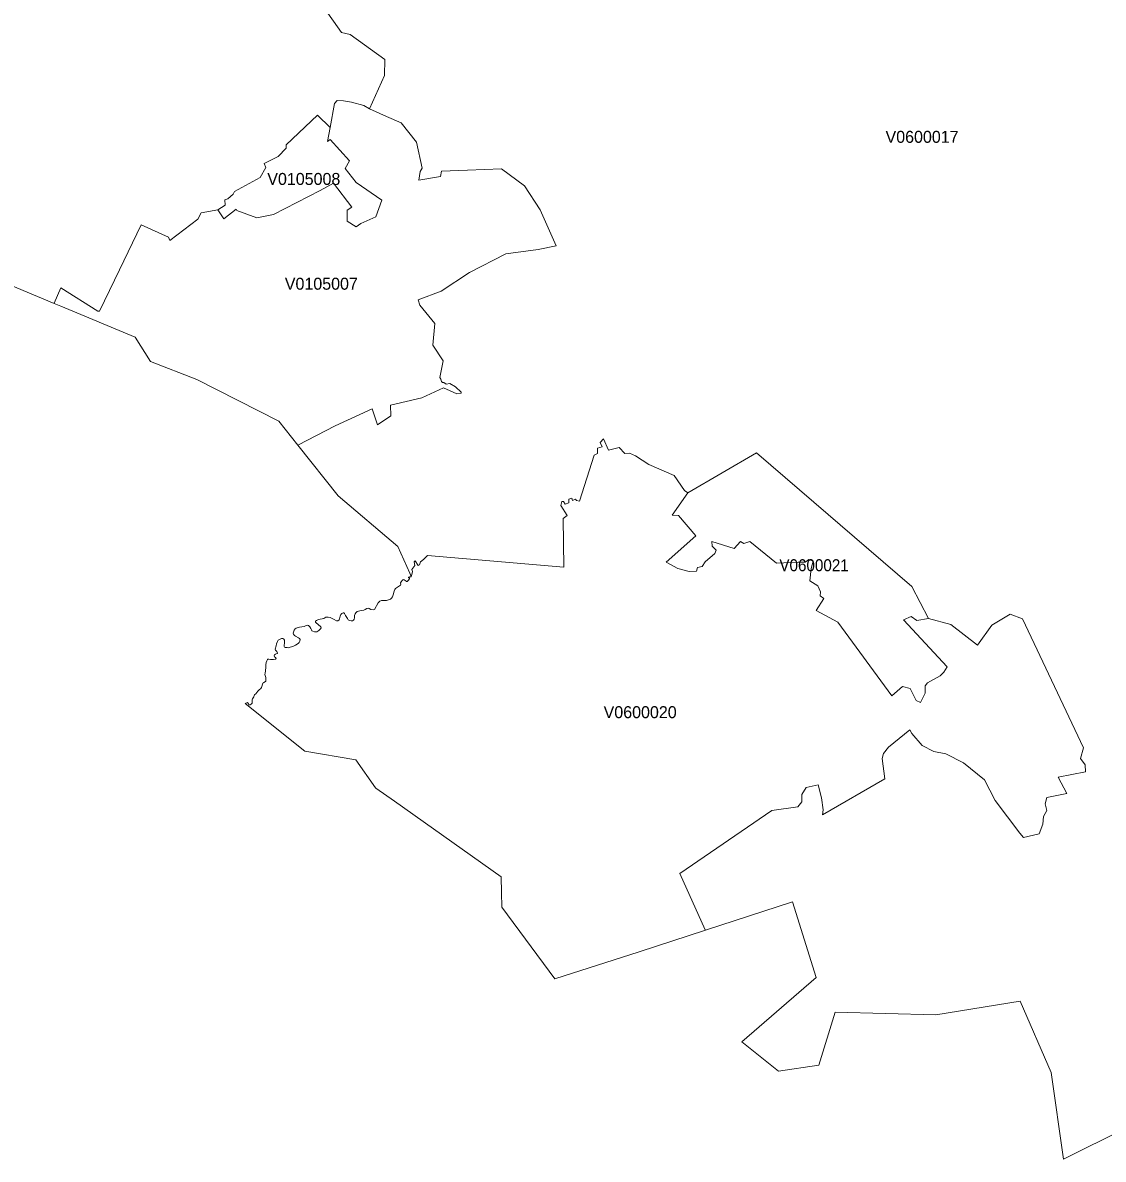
# Model space of a CAD drawing. Extents: x 369010 to 735936, y 6377141 to 6616555.
# Drawn here: x 583475 to 592495, y 6425398 to 6434887 of the extents above; entities that cross this region are included whole.
import ezdxf
from ezdxf.enums import TextEntityAlignment as Align

# ---------------------------------------------------------------- set-up
doc = ezdxf.new("R2010")
doc.units = 0
doc.header["$LTSCALE"] = 40
doc.layers.add('3', color=7, linetype='Continuous', lineweight=13)
doc.layers.add('4', color=7, linetype='Continuous')

msp = doc.modelspace()

# ---------------------------------------------------------------- linework, layer by layer
at = {"layer": '3'}
for points in [[(585186.89, 6433417.64), (585230.26, 6433454.39), (585241.67, 6433476.73), (585455.67, 6433593.74), (585504.33, 6433679.31), (585489.43, 6433712.24), (585606.28, 6433770.17), (585673.31, 6433839.84), (585673.31, 6433868.64), (585935.3, 6434115.9), (586040.89, 6434012.63), (586077.64, 6434212.39), (586100.97, 6434238.87), (586152.44, 6434235.73), (586219.47, 6434223.81), (586323.24, 6434196.17), (586370.41, 6434166.55), (586493.71, 6434446.42), (586496.86, 6434579.48), (586207.72, 6434788.02), (586136.22, 6434806.22), (585841.3, 6435226.11)], [(585841.3, 6435226.11), (586136.22, 6434806.22), (586207.72, 6434788.02), (586496.86, 6434579.48), (586493.71, 6434446.42), (586370.41, 6434166.55), (586510.93, 6434103), (586635.22, 6434051.03), (586761, 6433888.34), (586809.33, 6433672.52), (586791.79, 6433644.88), (586782.68, 6433572.06), (586961.59, 6433603.34), (586969.7, 6433647.36), (587187.17, 6433656.8), (587471.84, 6433666.73), (587663.99, 6433525.55), (587795.4, 6433323.47), (587928.14, 6433024.07), (587777.53, 6432992.63), (587507.26, 6432956.88), (587203.23, 6432801.8), (586967.55, 6432644.91), (586776.72, 6432572.75), (586789.3, 6432529.38), (586914.75, 6432376.13), (586899.36, 6432195.4), (586984.1, 6432064.81), (586956.3, 6431926.12), (586964.41, 6431911.72), (586970.03, 6431891.53), (586977.65, 6431882.1), (586990.06, 6431882.1), (587009.59, 6431868.36), (587040.37, 6431873.99), (587087.38, 6431845.69), (587133.88, 6431803.65), (587134.54, 6431794.88), (587099.29, 6431787.43), (586987.08, 6431838.24), (586806.18, 6431755.98), (586544.19, 6431693.26), (586548, 6431604.71), (586435.62, 6431530.57), (586392.26, 6431664.29), (586083.26, 6431521.8), (585770.79, 6431360.93), (586109.41, 6430938.23), (586607.08, 6430514.54)], [(583372.8, 6432695.38), (583737.24, 6432544.11), (583738.24, 6432546.6), (583793.52, 6432673.04), (584102.51, 6432477.58), (584115.59, 6432478.74), (584281.42, 6432824.64), (584464.96, 6433200.01), (584693.03, 6433095.41), (584702.3, 6433067.93), (584937.64, 6433245.52), (584963.96, 6433300.63), (585104.47, 6433324.3), (585164.55, 6433363.69), (585160.74, 6433407.05), (585186.89, 6433417.64)], [(586607.08, 6430514.54), (586705.89, 6430292.27), (586716.98, 6430263.63), (586722.27, 6430281.51), (586729.06, 6430304.02), (586723.76, 6430321.06), (586748.75, 6430354.16), (586743.46, 6430385.78), (586751.4, 6430394.88), (586775.07, 6430356.65), (586785.66, 6430360.62), (586794.93, 6430385.78), (586819.92, 6430404.15), (586852.69, 6430439.73), (587991.03, 6430341.26), (587986.56, 6430748.89), (588020.82, 6430773.88), (587965.54, 6430856.97), (587975.97, 6430888.58), (587987.88, 6430888.58), (588003.61, 6430868.72), (588032.57, 6430879.31), (588033.89, 6430908.27), (588057.56, 6430918.86), (588065.5, 6430899), (588089.17, 6430908.27), (588098.44, 6430897.68), (588123.43, 6430892.55), (588243.75, 6431276.02), (588272.72, 6431290.42), (588272.72, 6431335.27), (588310.78, 6431347.19), (588296.38, 6431382.77), (588322.7, 6431413.06), (588364.74, 6431318.23), (588452.29, 6431340.57), (588499.79, 6431290.59), (588539.18, 6431293.23), (588589.16, 6431270.73), (588700.05, 6431198.57), (588913.22, 6431106.38), (589000.11, 6430982.58), (589027.91, 6430960.9), (589599.23, 6431295.22), (590897.61, 6430179.72), (591036.3, 6429912.93), (591221.5, 6429863.94), (591444.6, 6429691.49), (591565.75, 6429856.16), (591718.18, 6429948.35), (591820.79, 6429908.79), (592328.23, 6428833.51), (592304.56, 6428743.81), (592344.11, 6428689.86), (592346.76, 6428631.93), (592118.37, 6428588.07), (592190.69, 6428452.36), (592023.53, 6428417.77), (592010.29, 6428365.14), (592024.86, 6428311.02), (591994.57, 6428261.04), (591988.94, 6428194.67), (591959.98, 6428114.23), (591829.73, 6428085.27), (591796.79, 6428119.53), (591592.39, 6428392.78), (591504.35, 6428566.72), (591328.08, 6428707.73), (591180.45, 6428782.21), (591079, 6428803.39), (590981.68, 6428852.05), (590896.28, 6428953.17), (590879.07, 6428983.63), (590702.81, 6428839.97), (590660.61, 6428787.17), (590649.68, 6428744.64), (590670.7, 6428573.34), (590151.52, 6428273.45), (590156.65, 6428315.65), (590143.57, 6428414.46), (590115.27, 6428524.19), (590013.98, 6428501.84), (589977.08, 6428442.59), (589979.72, 6428382.02), (589944.14, 6428341.14), (589728.16, 6428308.54), (588961.21, 6427783.72), (589171.73, 6427314.52), (589173.55, 6427310.55), (589899.62, 6427546.72), (590097.89, 6426915.98), (589477.92, 6426379.09), (589783.27, 6426133.65), (590120.9, 6426184.62), (590257.11, 6426626.85), (591097.54, 6426604.51), (591800.6, 6426719.03), (592058.62, 6426123.05), (592161.73, 6425398.15), (592682.4, 6425657.33)], [(589173.55, 6427310.55), (589171.73, 6427314.52), (588961.21, 6427783.72), (589728.16, 6428308.54), (589944.14, 6428341.14), (589979.72, 6428382.02), (589977.08, 6428442.59), (590013.98, 6428501.84), (590115.27, 6428524.19), (590143.57, 6428414.46), (590156.65, 6428315.65), (590151.52, 6428273.45), (590670.7, 6428573.34), (590649.68, 6428744.64), (590660.61, 6428787.17), (590702.81, 6428839.97), (590879.07, 6428983.63), (590896.28, 6428953.17), (590981.68, 6428852.05), (591079, 6428803.39), (591180.45, 6428782.21), (591328.08, 6428707.73), (591504.35, 6428566.72), (591592.39, 6428392.78), (591796.79, 6428119.53), (591829.73, 6428085.27), (591959.98, 6428114.23), (591988.94, 6428194.67), (591994.57, 6428261.04), (592024.86, 6428311.02), (592010.29, 6428365.14), (592023.53, 6428417.77), (592190.69, 6428452.36), (592118.37, 6428588.07), (592346.76, 6428631.93), (592344.11, 6428689.86), (592304.56, 6428743.81), (592328.23, 6428833.51), (591820.79, 6429908.79), (591718.18, 6429948.35), (591565.75, 6429856.16), (591444.6, 6429691.49), (591221.5, 6429863.94), (591036.3, 6429912.93), (590938.98, 6429897.21), (590890.33, 6429930.14), (590828.43, 6429901.01), (591192.21, 6429508.94), (591164.57, 6429465.57), (591132.96, 6429435.29), (591026.37, 6429375.87), (591008, 6429350.88), (591008.17, 6429289.31), (590970.1, 6429211.52), (590933.19, 6429227.41), (590883.04, 6429328.87), (590818.5, 6429344.59), (590730.28, 6429266.8), (590279.45, 6429882.97), (590097.73, 6429979.13), (590161.78, 6430080.42), (590131.49, 6430101.44), (590135.46, 6430134.38), (590111.8, 6430184.52), (590044.6, 6430228.05), (590057.68, 6430330.33), (590073.4, 6430392.23), (590037.82, 6430404.15), (590006.37, 6430382.96), (589946.95, 6430382.96), (589768.04, 6430375.02), (589543.29, 6430556.24), (589494.47, 6430537.87), (589466.83, 6430556.24), (589413.87, 6430496.33), (589228.34, 6430557.07), (589230.98, 6430516.19), (589262.59, 6430483.26), (589253.33, 6430455.62), (589170.41, 6430385.78), (589145.42, 6430346.05), (589107.35, 6430339.43), (589099.41, 6430309.15), (589037.51, 6430305.18), (588942.84, 6430330.17), (588845.36, 6430384.12), (589092.62, 6430603.08), (588947.97, 6430773.06), (588896.33, 6430776.53), (589027.91, 6430960.9), (589000.11, 6430982.58), (588913.22, 6431106.38), (588700.05, 6431198.57), (588589.16, 6431270.73), (588539.18, 6431293.23), (588499.79, 6431290.59), (588452.29, 6431340.57), (588364.74, 6431318.23), (588322.7, 6431413.06), (588296.38, 6431382.77)], [(588296.38, 6431382.77), (588310.78, 6431347.19), (588272.72, 6431335.27), (588272.72, 6431290.42), (588243.75, 6431276.02), (588123.43, 6430892.55), (588098.44, 6430897.68), (588089.17, 6430908.27), (588065.5, 6430899), (588057.56, 6430918.86), (588033.89, 6430908.27), (588032.57, 6430879.31), (588003.61, 6430868.72), (587987.88, 6430888.58), (587975.97, 6430888.58), (587965.54, 6430856.97), (588020.82, 6430773.88), (587986.56, 6430748.89), (587991.03, 6430341.26), (586852.69, 6430439.73), (586819.92, 6430404.15), (586794.93, 6430385.78), (586785.66, 6430360.62), (586775.07, 6430356.65), (586751.4, 6430394.88), (586743.46, 6430385.78), (586748.75, 6430354.16), (586723.76, 6430321.06), (586729.06, 6430304.02), (586722.27, 6430281.51)], [(586722.27, 6430281.51), (586716.98, 6430263.63), (586717.47, 6430262.31), (586718.8, 6430259.5), (586702.91, 6430260.32), (586693.81, 6430259.17), (586694.63, 6430253.54), (586700.26, 6430251.06), (586703.57, 6430248.41), (586704.07, 6430243.11), (586690.99, 6430229.04), (586684.04, 6430222.09), (586678.75, 6430222.26), (586675.11, 6430224.57), (586660.21, 6430235.66), (586654.09, 6430238.31), (586649.12, 6430236.99), (586641.34, 6430229.21), (586632.57, 6430219.11), (586628.76, 6430209.84), (586631.08, 6430198.09), (586628.1, 6430192.3), (586585.73, 6430163.17), (586580.6, 6430154.07), (586575.47, 6430141.16), (586566.87, 6430110.05), (586562.07, 6430093.16), (586554.12, 6430081.74), (586545.85, 6430073.47), (586511.26, 6430062.22), (586492.39, 6430062.55), (586469.38, 6430062.05), (586454.82, 6430056.26), (586442.9, 6430042.69), (586410.13, 6429988.07), (586398.88, 6429985.75), (586381.83, 6429989.23), (586367.76, 6429997.5), (586358.66, 6429999.99), (586347.74, 6429996.84), (586334.5, 6429988.9), (586321.59, 6429983.1), (586299.25, 6429978.64), (586278.56, 6429975.49), (586267.14, 6429971.19), (586254.39, 6429960.93), (586248.77, 6429951.33), (586245.62, 6429936.6), (586243.31, 6429918.39), (586242.48, 6429907.3), (586235.86, 6429899.52), (586226.92, 6429894.56), (586216.66, 6429892.24), (586203.25, 6429896.71), (586192.83, 6429902.67), (586185.71, 6429911.94), (586168.99, 6429938.75), (586160.06, 6429954.47), (586155.42, 6429959.93), (586149.13, 6429959.93), (586138.38, 6429955.3), (586129.93, 6429947.36), (586125.3, 6429932.13), (586118.35, 6429911.11), (586115.04, 6429902.01), (586106.6, 6429893.73), (586097.99, 6429892.74), (586093.36, 6429894.56), (586075.65, 6429903.83), (586042.38, 6429920.05), (586023.35, 6429923.69), (586006.47, 6429923.36), (585987.1, 6429914.25), (585944.57, 6429904.49), (585927.03, 6429895.06), (585919.25, 6429890.09), (585919.41, 6429883.31), (585925.7, 6429877.02), (585941.09, 6429863.94), (585962.44, 6429844.08), (585965.26, 6429833.82), (585960.46, 6429825.38), (585946.72, 6429813.13), (585930.67, 6429802.87), (585920.74, 6429800.55), (585910.15, 6429802.21), (585896.57, 6429807.01), (585889.13, 6429810.65), (585885.32, 6429816.94), (585880.19, 6429830.68), (585871.58, 6429844.41), (585861.32, 6429854.01), (585852.22, 6429857.98), (585845.6, 6429855.67), (585835.17, 6429850.7), (585824.25, 6429847.23), (585786.68, 6429839.94), (585758.71, 6429832.5), (585748.28, 6429825.38), (585741.33, 6429816.44)], [(585741.33, 6429816.44), (585733.55, 6429790.95), (585735.54, 6429782.68), (585744.31, 6429771.92), (585752.92, 6429765.3), (585777.74, 6429751.23), (585786.18, 6429745.94), (585789.49, 6429738.32), (585788.33, 6429724.59), (585782.71, 6429711.18), (585774.76, 6429703.24), (585752.92, 6429690.16), (585728.59, 6429679.9), (585708.23, 6429672.45), (585695.49, 6429668.98), (585681.09, 6429669.47), (585665.7, 6429671.63), (585660.23, 6429674.77), (585658.41, 6429679.57), (585657.75, 6429687.35), (585659.24, 6429711.02), (585660.9, 6429732.7), (585655.6, 6429739.48), (585645.34, 6429746.43), (585633.75, 6429744.94), (585617.04, 6429738.66), (585607.94, 6429731.7), (585601.98, 6429721.77), (585594.7, 6429701.58), (585589.4, 6429683.38), (585580.96, 6429657.89), (585583.94, 6429649.28), (585595.52, 6429636.04), (585601.65, 6429624.46), (585597.84, 6429619.66), (585586.09, 6429616.02), (585576.99, 6429610.22), (585572.85, 6429601.78), (585575.83, 6429594), (585583.77, 6429587.22), (585589.73, 6429578.45), (585584.27, 6429572.65), (585568.71, 6429571), (585544.38, 6429571.83), (585528.66, 6429573.65), (585522.04, 6429573.98), (585517.74, 6429570.17), (585511.45, 6429559.91), (585506.98, 6429546.84), (585504.5, 6429525.49), (585504.16, 6429507.11), (585500.85, 6429475.17), (585498.37, 6429456.64), (585497.21, 6429445.38), (585498.7, 6429436.28), (585503.01, 6429421.05), (585505.32, 6429406.99), (585505.32, 6429396.39), (585503.67, 6429390.93), (585500.36, 6429386.96), (585495.72, 6429382.99), (585484.8, 6429376.37), (585480.33, 6429372.23), (585476.69, 6429366.27), (585471.56, 6429342.44), (585468.58, 6429336.48), (585461.3, 6429328.21), (585449.22, 6429315.96), (585438.46, 6429305.37), (585429.36, 6429294.94), (585420.25, 6429283.19), (585411.98, 6429279.71), (585409, 6429275.91), (585406.85, 6429269.62), (585403.87, 6429259.69), (585399.4, 6429250.91), (585393.44, 6429242.47), (585391.46, 6429236.68), (585390.13, 6429214.34), (585388.97, 6429206.23), (585386.33, 6429201.93), (585381.53, 6429197.79), (585372.92, 6429191.66), (585368.29, 6429190.84), (585363.65, 6429192.82), (585358.69, 6429199.77), (585352.4, 6429210.53), (585350.41, 6429211.52), (585332.37, 6429202.75), (585831.2, 6428804.72), (586256.05, 6428732.89), (586420.73, 6428498.37), (586422.71, 6428497.21), (586577.13, 6428388.64), (587469.69, 6427756.08), (587471.01, 6427625.5), (587474.49, 6427501.87), (587917.71, 6426903.57), (588620.77, 6427130.64), (589173.55, 6427310.55)]]:
    msp.add_lwpolyline(points, dxfattribs=at)
for points in [[(586040.89, 6434012.63), (586018.88, 6433895.45), (586041.22, 6433912.67), (586202.76, 6433733.76), (586167.84, 6433668.71), (586257.04, 6433551.7), (586472.69, 6433405.56), (586422.88, 6433267.37), (586297.42, 6433210.27), (586259.36, 6433182.63), (586183.23, 6433229.96), (586183.23, 6433322.15), (586222.62, 6433345.81), (586070.19, 6433548.56), (585958.64, 6433486.82), (585569.54, 6433286.9), (585430.18, 6433257.44), (585262.2, 6433319.17), (585255.58, 6433331.08), (585153.13, 6433250.82), (585104.47, 6433324.3), (584963.96, 6433300.63), (584937.64, 6433245.52), (584702.3, 6433067.93), (584693.03, 6433095.41), (584464.96, 6433200.01), (584281.42, 6432824.64), (584115.59, 6432478.74), (584102.51, 6432477.58), (583793.52, 6432673.04), (583738.24, 6432546.6), (583737.24, 6432544.11), (583792.19, 6432521.44), (584413.33, 6432261.93), (584541.26, 6432058.03), (584929.7, 6431907.58), (585611.74, 6431559.03), (585612.07, 6431559.2), (585770.79, 6431360.93), (586083.26, 6431521.8), (586392.26, 6431664.29), (586435.62, 6431530.57), (586548, 6431604.71), (586544.19, 6431693.26), (586806.18, 6431755.98), (586987.08, 6431838.24), (587099.29, 6431787.43), (587134.54, 6431794.88), (587133.88, 6431803.65), (587087.38, 6431845.69), (587040.37, 6431873.99), (587009.59, 6431868.36), (586990.06, 6431882.1), (586977.65, 6431882.1), (586970.03, 6431891.53), (586964.41, 6431911.72), (586956.3, 6431926.12), (586984.1, 6432064.81), (586899.36, 6432195.4), (586914.75, 6432376.13), (586789.3, 6432529.38), (586776.72, 6432572.75), (586967.55, 6432644.91), (587203.23, 6432801.8), (587507.26, 6432956.88), (587777.53, 6432992.63), (587928.14, 6433024.07), (587795.4, 6433323.47), (587663.99, 6433525.55), (587471.84, 6433666.73), (587187.17, 6433656.8), (586969.7, 6433647.36), (586961.59, 6433603.34), (586782.68, 6433572.06), (586791.79, 6433644.88), (586809.33, 6433672.52), (586761, 6433888.34), (586635.22, 6434051.03), (586510.93, 6434103), (586370.41, 6434166.55), (586323.24, 6434196.17), (586219.47, 6434223.81), (586152.44, 6434235.73), (586100.97, 6434238.87), (586077.64, 6434212.39)], [(585104.47, 6433324.3), (585153.13, 6433250.82), (585255.58, 6433331.08), (585262.2, 6433319.17), (585430.18, 6433257.44), (585569.54, 6433286.9), (585958.64, 6433486.82), (586070.19, 6433548.56), (586222.62, 6433345.81), (586183.23, 6433322.15), (586183.23, 6433229.96), (586259.36, 6433182.63), (586297.42, 6433210.27), (586422.88, 6433267.37), (586472.69, 6433405.56), (586257.04, 6433551.7), (586167.84, 6433668.71), (586202.76, 6433733.76), (586041.22, 6433912.67), (586018.88, 6433895.45), (586040.89, 6434012.63), (585935.3, 6434115.9), (585673.31, 6433868.64), (585673.31, 6433839.84), (585606.28, 6433770.17), (585489.43, 6433712.24), (585504.33, 6433679.31), (585455.67, 6433593.74), (585241.67, 6433476.73), (585230.26, 6433454.39), (585186.89, 6433417.64), (585160.74, 6433407.05), (585164.55, 6433363.69)], [(589027.91, 6430960.9), (588896.33, 6430776.53), (588947.97, 6430773.06), (589092.62, 6430603.08), (588845.36, 6430384.12), (588942.84, 6430330.17), (589037.51, 6430305.18), (589099.41, 6430309.15), (589107.35, 6430339.43), (589145.42, 6430346.05), (589170.41, 6430385.78), (589253.33, 6430455.62), (589262.59, 6430483.26), (589230.98, 6430516.19), (589228.34, 6430557.07), (589413.87, 6430496.33), (589466.83, 6430556.24), (589494.47, 6430537.87), (589543.29, 6430556.24), (589768.04, 6430375.02), (589946.95, 6430382.96), (590006.37, 6430382.96), (590037.82, 6430404.15), (590073.4, 6430392.23), (590057.68, 6430330.33), (590044.6, 6430228.05), (590111.8, 6430184.52), (590135.46, 6430134.38), (590131.49, 6430101.44), (590161.78, 6430080.42), (590097.73, 6429979.13), (590279.45, 6429882.97), (590730.28, 6429266.8), (590818.5, 6429344.59), (590883.04, 6429328.87), (590933.19, 6429227.41), (590970.1, 6429211.52), (591008.17, 6429289.31), (591008, 6429350.88), (591026.37, 6429375.87), (591132.96, 6429435.29), (591164.57, 6429465.57), (591192.21, 6429508.94), (590828.43, 6429901.01), (590890.33, 6429930.14), (590938.98, 6429897.21), (591036.3, 6429912.93), (590897.61, 6430179.72), (589599.23, 6431295.22)]]:
    msp.add_lwpolyline(points, close=True, dxfattribs=at)

# ---------------------------------------------------------------- texts
at = {"layer": '4'}
for s, p in [('V0600017', (590981.93, 6433884.22)), ('V0105008', (585821.28, 6433532.52)), ('V0105007', (585967.56, 6432657.88)), ('V0600020', (588628.72, 6429080.83))]:
    msp.add_text(s, height=100, dxfattribs=at).set_placement(p, align=Align.CENTER)
at = {"layer": '4', "width": 0.95}
msp.add_text('V0600021', height=100, dxfattribs=at).set_placement((590080.52, 6430307.65), align=Align.CENTER)

doc.saveas('drawing.dxf')
